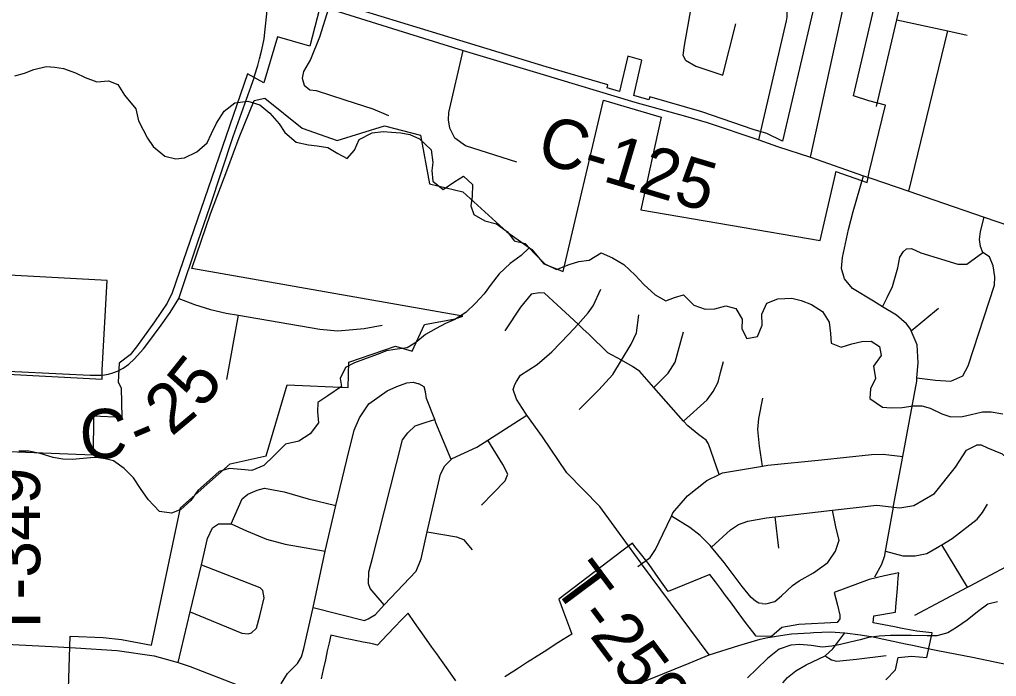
# Model space of a CAD drawing. Extents: x 114604 to 551442, y 316898 to 567001.
# Drawn here: x 179238 to 185178, y 370139 to 374135 of the extents above; entities that cross this region are included whole.
import ezdxf

# ---------------------------------------------------------------- set-up
doc = ezdxf.new("R2010")
doc.units = 0
for name, color, linetype in [('GE_P_Alignment_1000_Cardinal_Points', 7, 'Continuous'), ('GE_P_Alignment_100_Cardinal_Points', 7, 'Continuous'), ('GE_P_Alignment_100_Stations', 7, 'Continuous'), ('GE_P_Alignment_500_Bearings', 7, 'Continuous'), ('PM_P_Cells', 7, 'Continuous'), ('PM_P_CL_Double_Solid', 7, 'Continuous'), ('PM_P_Crosswalk', 7, 'Continuous')]:
    doc.layers.add(name, color=color, linetype=linetype)

msp = doc.modelspace()

# ---------------------------------------------------------------- linework, layer by layer
at = {"layer": 'GE_P_Alignment_1000_Cardinal_Points'}
for p, q in [((184046.5, 373297.2), (184282.2, 374369.4)), ((180499.2, 371944), (180570.4, 372335.7))]:
    msp.add_line(p, q, dxfattribs=at)
for points in [[(181115.8, 374201.6), (181061.3, 374027), (181007, 373892.1), (180965.1, 373818.1), (180956.9, 373777)], [(182261.8, 373267), (181949.2, 373365.4), (181885.1, 373413.6), (181855, 373473.8), (181847, 373524), (181849.1, 373568.2), (181935.4, 373946)], [(180956.9, 373777), (180968.5, 373736), (181002.7, 373707.9), (181042.4, 373702.5), (181215.6, 373647.1), (181385.9, 373591.7), (181482.5, 373549.9)], [(180206, 372437.1), (180302.9, 372401.5), (180399.6, 372370.8), (180495.1, 372349), (180570.4, 372335.7), (181063.7, 372250.3), (181174.1, 372241), (181334.5, 372254.7), (181442.1, 372275.6)], [(182941, 370933), (182765.8, 371172.1), (182565, 371377.5)], [(183431.7, 370270.5), (183020.4, 370824.7), (183018, 370827.9), (182941, 370933)], [(184136.6, 370264.6), (184174.6, 370239.1), (184205.4, 370232.3), (184327.6, 370244.1), (184508.4, 370266.3)]]:
    msp.add_lwpolyline(points, dxfattribs=at)
at = {"layer": 'GE_P_Alignment_100_Cardinal_Points'}
for p, q in [((183514.4, 373795.5), (183594.2, 374107.9)), ((184645.3, 373091.5), (184881.8, 374065.2)), ((184659.9, 372241.9), (184825.8, 372378.2)), ((183853.9, 370918.6), (183833, 371110.2)), ((185002.8, 370682.1), (184846.7, 370940.1)), ((181023.7, 370559), (181335.9, 370479.1))]:
    msp.add_line(p, q, dxfattribs=at)
for points in [[(183286.5, 373886.8), (183274, 373918.7), (183281.2, 373977.1), (183333.2, 374275), (183360.3, 374343.7), (183380.6, 374407)], [(184449.7, 373605.7), (184572.2, 374133.1), (184608.4, 374288.7)], [(183734, 373403.1), (183900.8, 374126.2), (183906.5, 374150.4), (183905.8, 374196.6), (183904.8, 374268.9)], [(184572.2, 374133.1), (184881.8, 374065.2), (185001, 374039.1)], [(183286.5, 373886.8), (183351.2, 373851.5), (183514.4, 373795.5)], [(184439.1, 370744.2), (184480.2, 370822), (184498.9, 370873.9), (184503.7, 370900.6), (184551.6, 371168.8), (184552.9, 371176.3), (184608.4, 371476.8), (184693, 371935.3), (184694.7, 371955.8), (184702.4, 372045.6), (184695.8, 372156.1), (184659.9, 372241.9), (184656.9, 372249), (184631.3, 372283.4), (184569.8, 372336.4), (184485.9, 372387.2), (184430.6, 372420.6), (184303.3, 372498.6), (184253.9, 372557.5), (184236.7, 372619.9), (184241.5, 372686.1), (184277.9, 372858.3), (184307.3, 372966.3), (184369.1, 373184.2)], [(184694.7, 371955.8), (184806.7, 371940.3), (184901.2, 371935.3), (184973.1, 371968.2), (185006.6, 372028.8), (185165.7, 372518.4), (185169.2, 372568.7), (185158.3, 372636.8), (185135.6, 372690.8), (185095.3, 372717.4), (185081.2, 372754.2), (185075.4, 372797.5), (185080.6, 372844.5), (185103.7, 372932.9)], [(184485.9, 372387.2), (184513.7, 372443.1), (184545.1, 372509.7), (184577.9, 372624.5), (184591.3, 372688.9), (184613, 372723.2), (184630.9, 372739.5), (184661, 372741.8), (184717.5, 372716.4), (184943.3, 372646.5), (184997.5, 372647.1), (185095.3, 372717.4)], [(183493.1, 371367.2), (183427, 371553.9), (183412.7, 371575.8), (183368.1, 371607.5), (183301.2, 371662.9), (183274.7, 371692.5), (183095.5, 371896), (183010.1, 371993), (182965.6, 372024.7), (182898.9, 372062.1), (182816, 372107.4), (182702.2, 372218.5), (182663.9, 372254), (182634.3, 372281.4), (182430.1, 372470.6), (182400, 372472.2), (182349.9, 372463.6), (182284.5, 372384.7), (182189.7, 372241.1)], [(182634.3, 372281.4), (182694.7, 372351), (182726.3, 372393.5), (182773.4, 372494.4)], [(182898.9, 372062.1), (182958, 372159.1), (182989.4, 372229.7), (183004.2, 372338.3)], [(182249.7, 371914.5), (182259.5, 371932.6), (182283.2, 371971), (182384.9, 372036.4), (182474.4, 372113.7), (182577.6, 372221.2), (182634.3, 372281.4)], [(183095.5, 371896), (183183, 371982.9), (183224.4, 372049.6), (183243.7, 372118), (183274.6, 372234.8)], [(182641.1, 371762.1), (182760.3, 371881.9), (182845.6, 371975.2), (182898.9, 372062.1)], [(183274.7, 371692.5), (183419.9, 371820.8), (183455.5, 371871.4), (183487, 371928), (183500.3, 371988.3), (183517.7, 372054.8)], [(181472.7, 371875.8), (181532.6, 371902.6), (181592.6, 371925.3), (181630.8, 371927.8), (181665, 371918.1)], [(181862.1, 371457.8), (181770.1, 371682.4), (181763, 371700.7), (181712.2, 371830.3), (181705.7, 371870.4), (181699.4, 371900.4), (181665, 371918.1)], [(182565, 371377.5), (182418, 371597.1), (182323, 371728), (182313.9, 371740.5), (182260.7, 371826.2), (182240, 371884.2), (182249.7, 371914.5)], [(180786.5, 369997.7), (180830.9, 370097.7), (180866.7, 370157.3), (180928.9, 370217.1), (180953.3, 370258.5), (180966.8, 370309.5), (181023.7, 370559), (181096.1, 370900.9), (181162.3, 371178.5), (181228.3, 371455.6), (181272.5, 371636.8), (181305.8, 371711.4), (181361.1, 371796.3), (181472.7, 371875.8)], [(183755.5, 371417.8), (183736.5, 371539.2), (183727.3, 371641.5), (183732.6, 371707.8), (183757.3, 371830.5)], [(181335.9, 370479.1), (181357.9, 370489.4), (181401.8, 370515.9), (181456.2, 370573.8), (181649.9, 370779.6), (181679.2, 370854.2), (181717, 371018.3), (181797.8, 371369.5), (181823.4, 371419.9), (181862.1, 371457.8), (181869.1, 371464.6), (182019, 371532.5), (182086.1, 371575.6), (182323, 371728)], [(181456.2, 370573.8), (181369.8, 370674.2), (181359.5, 370702.2), (181362.6, 370774.5), (181383.8, 370859), (181566.5, 371577.7), (181598.1, 371620.2), (181643.8, 371662.9), (181709.8, 371685.7), (181763, 371700.7)], [(182047.1, 371181.5), (182118.6, 371254.5), (182190, 371329.6), (182207.6, 371369.9), (182176.8, 371427.8), (182086.1, 371575.6)], [(183446.5, 370924.9), (183560.7, 371030.9), (183609.2, 371062.4), (183665.6, 371083.7), (183780.2, 371104.3), (183833, 371110.2), (184180.9, 371149.4), (184450.7, 371179.7), (184538.8, 371170.5), (184551.6, 371168.8), (184590.9, 371163.8), (184675.2, 371178.7), (184800.5, 371251.3), (184928.8, 371412.2), (184996.3, 371515.7), (185056.9, 371545)], [(185572, 370148.7), (185610.4, 370332.9), (185620.8, 370414.5), (185613.5, 370451.2), (185552.8, 370671.2), (185487.7, 370938.7), (185486.2, 370945.1), (185483.1, 371019.4), (185482.2, 371103.7), (185482.9, 371155.9), (185461.7, 371224.5), (185420.5, 371293.3), (185349.3, 371372.5), (185277.9, 371433.7), (185214.5, 371490.7), (185124.8, 371528.1), (185086.9, 371544.6), (185056.9, 371545)], [(182996.9, 370807.9), (183020.4, 370824.7), (183073.4, 370862.8), (183104.1, 370910.6), (183149.4, 371004.3), (183201.5, 371113.7), (183211.2, 371133.9), (183298.7, 371237.2), (183416.2, 371330), (183493.1, 371367.2), (183513, 371376.9), (183755.5, 371417.8), (183788.3, 371423.4), (184113.5, 371457.2), (184418.6, 371489.3), (184488.8, 371490.3), (184608.4, 371476.8)], [(180525.6, 371066.5), (180592.2, 371219.8), (180626, 371248.2), (180682, 371271), (180728.1, 371283.5), (180846.9, 371260.7), (180993.9, 371220.1), (181162.3, 371178.5)], [(183753.4, 370582.7), (183775.4, 370580.4), (183829.7, 370593.8), (183870.3, 370629.4), (183937.2, 370692.7), (183977.7, 370720.3), (184066.6, 370769.3), (184153.6, 370832.3), (184198.5, 370900), (184221.5, 370968), (184204.3, 371038.4), (184180.9, 371149.4)], [(184503.7, 370900.6), (184609.2, 370872.4), (184683.3, 370871.5), (184755.7, 370886.6), (184832.4, 370931.7), (184846.7, 370940.1), (184909.2, 370976.9), (185061.1, 371095.3), (185093.7, 371137), (185124.4, 371186.8)], [(183753.4, 370582.7), (183733.4, 370585), (183713.5, 370597.3), (183685.7, 370619.8), (183632.5, 370686.7), (183522.1, 370832.7), (183446.5, 370924.9), (183437.2, 370936.2), (183375.8, 370995.3), (183314.3, 371044.2), (183201.5, 371113.7)], [(180203.2, 370224), (180275.9, 370530.8), (180343.7, 370817.2), (180382, 370978.6), (180411.4, 371043.1), (180447.3, 371067.6), (180479.4, 371068), (180525.6, 371066.5)], [(180525.6, 371066.5), (180618.5, 371025.3), (180739.6, 370974.5), (180852.5, 370943.6), (181096.1, 370900.9)], [(181717, 371018.3), (181894.6, 370987.1), (181920.8, 370977.3), (181937, 370971.5), (181989.9, 370909.8)], [(184682.7, 370512.1), (185002.8, 370682.1), (185014.4, 370688.2), (185365, 370874.4), (185487.7, 370938.7), (185492.1, 370941), (185550.5, 370960.3), (185743.7, 371013.9)], [(180343.7, 370817.2), (180698.8, 370678.9), (180717.1, 370661)], [(180647.7, 370403.3), (180679.5, 370431.8), (180698.7, 370508.2), (180725.6, 370617), (180717.1, 370661)], [(180275.9, 370530.8), (180589.5, 370402.7), (180627.7, 370397.1), (180647.7, 370403.3)]]:
    msp.add_lwpolyline(points, dxfattribs=at)
at = {"layer": 'GE_P_Alignment_100_Stations'}
for points in [[(184112.8, 374402.9), (183877, 373395.6), (183782.2, 373440.9), (183699.6, 373466.6), (183385.9, 373573.2), (183069.9, 373664.2), (183064.6, 373645.2), (182973.9, 373671.8), (183022.6, 373888.4), (182936.3, 373910.9), (182886.5, 373697.4), (182811.5, 373719.4), (182815.6, 373738), (182440.6, 373847), (181915.2, 374006.9), (181077.5, 374264.2), (181002.9, 373972.1), (180806.7, 374030), (180722.7, 373750.5), (180624.8, 373805.1), (180165.4, 372471.3), (180135.4, 372408.9), (180058, 372295.2), (179949.4, 372143.5), (179910, 372095.5), (179843.2, 372043.8), (179838, 371928.8), (179856, 371894.9), (179859.8, 371713.7), (179687.1, 371722), (179685.7, 371485.4), (179122.1, 371506.1)], [(179526.9, 369810.4), (179545, 370383.7), (179747.6, 370375.2), (179857.1, 370364.1), (180040.6, 370328.9), (180216.1, 371165.3), (180519.4, 371431.8), (180738.3, 371481), (180864.5, 371911.6), (181236.9, 371895.8), (181241, 372050.9), (181524.1, 372147.4), (181625.6, 372117.7), (181700.7, 372278.8), (181887.8, 372313.8), (181934.1, 372329.3), (180285.1, 372620.5), (180399.6, 372952), (180505.4, 373231), (180572.7, 373416.7), (180665.6, 373642.1), (180729.9, 373656.4), (180956.7, 373472.8), (181170, 373399), (181457, 373488.3), (181676.7, 373431.1), (181730.8, 373135.6), (181933.4, 373087.4), (182200.5, 372843.3), (182353.8, 372734.8), (182427, 372649.2), (182542.6, 372601.2), (182789.3, 373644.2), (183139.2, 373541.6), (183016.8, 372976.6), (184106.2, 372790.7), (184199, 373193.9), (184202.3, 373210.8), (184392.2, 373143.7), (184404.7, 373207), (184502.9, 373613.3), (184403.1, 373640.8), (184309.4, 373670.1), (184461.6, 374323.3)], [(178858.7, 371994.3), (179740.4, 371947.5), (179741.1, 372003.8), (179771.4, 372547.3), (179022.8, 372587.4)], [(184504.6, 370117.2), (184564, 370179.1), (184580.7, 370253.2), (184660.9, 370261.9), (184755, 370253.1), (184787, 370403.4), (184767.5, 370405.7), (184693.7, 370414.5), (184604.9, 370431.2), (184557.4, 370440.1), (184428.8, 370464.3), (184432.4, 370506.5), (184564.6, 370529.2), (184567.1, 370561.3), (184576.2, 370674.6), (184581.4, 370738.6), (184583.7, 370768.2), (184497, 370750.3), (184403.8, 370728.2), (184190.5, 370649.1), (184212.3, 370572), (184226.5, 370512.5), (184225.9, 370490.1), (184210.3, 370467.7), (183975.7, 370454.3), (183872.6, 370437.3), (183810.1, 370382.1), (183716.1, 370383.3), (183696.3, 370410.2), (183653.2, 370467.9), (183597.3, 370542.7), (183560.1, 370592.3), (183530.7, 370631.6), (183499.6, 370673.2), (183469.6, 370713.3), (183435.7, 370758.6), (183182.1, 370655.5), (183122, 370741.5), (183065.7, 370819.8), (183020.9, 370876.5), (182980.1, 370929.8), (182965.4, 370949.5), (182908.3, 370906.8), (182517.1, 370608.8), (182546.4, 370530.9), (182552.5, 370514.7), (182582.9, 370433.9), (182596.8, 370396.9), (182544.3, 370363.5), (182511.8, 370342.8), (182470.9, 370316.7), (182443.6, 370299.3), (182411.5, 370278.8), (182369.2, 370251.9), (182358.1, 370244.8), (182327, 370225), (182284.8, 370198.1), (182272.3, 370190.1), (182242.6, 370171.2), (182188.4, 370136.6)], [(181891.3, 370111.4), (181843.4, 370179.2), (181803.4, 370236), (181774.5, 370276.9), (181745.7, 370317.8), (181698.9, 370384.1), (181640.2, 370467.3), (181600.2, 370524), (181590.6, 370514.1), (181556.4, 370478.3), (181522.7, 370443.1), (181473.1, 370391.3), (181414, 370329.6), (181392, 370334.5), (181363.7, 370340.2), (181327.2, 370347.6), (181298.6, 370353.6), (181240.1, 370365.8), (181228.8, 370368.2), (181190.9, 370376.1), (181130.9, 370390), (181120.6, 370343.4), (181109.6, 370294.3), (181097.7, 370240.5), (181084.7, 370182), (181071.7, 370123.3)]]:
    msp.add_lwpolyline(points, dxfattribs=at)
at = {"layer": 'GE_P_Alignment_500_Bearings'}
for points in [[(180697.7, 373895), (180712.1, 373950.8), (180725.7, 374017.2), (180732.4, 374075.6), (180741.9, 374168.7), (180746.9, 374232.1), (180750.5, 374313.6)], [(181063.6, 374217.6), (181115.8, 374201.6), (181602.2, 374050.4), (181935.4, 373946), (182400.7, 373805.4), (182980.1, 373632.9), (183287.5, 373547.2), (183420, 373507.6), (183734, 373403.1), (183847.8, 373363), (184046.5, 373297.2), (184369.1, 373184.2), (184415.1, 373168.8)], [(180667.7, 373791.4), (180687.3, 373854.3), (180697.7, 373895)], [(180325, 372789), (180396.3, 373000.2), (180537.9, 373423.3), (180618.2, 373650.8), (180664.5, 373780.9), (180667.7, 373791.4)], [(184415.1, 373168.8), (184645.3, 373091.5), (184798.1, 373038.7)], [(184798.1, 373038.7), (185103.7, 372932.9), (186033.6, 372613.9), (186286.1, 372542.5), (186482.8, 372492.3), (186660.8, 372448.8)], [(179834.4, 371995.7), (179868.1, 372013.5), (179903, 372038.2), (179935.2, 372067.9), (179991.4, 372132.2), (180017.5, 372166.2), (180099.4, 372274.6), (180154.8, 372351.8), (180206, 372437.1), (180325, 372789)], [(178523.2, 372026.4), (178575.5, 372024), (178836.6, 372012.1), (179498.5, 371979.4), (179667.2, 371971.3), (179705.8, 371970.8), (179733.1, 371972.1)], [(179733.1, 371972.1), (179755, 371973.2), (179779.5, 371976.8), (179805.6, 371984.8), (179834.4, 371995.7)], [(180989.3, 369927.2), (181035, 369911.3), (181193.5, 369868), (181365, 369828.5), (181631.3, 369778.6), (181804.6, 369755.5), (181939.3, 369752), (182212.3, 369792.5), (182299.6, 369822.9), (182614.9, 369944.5), (183064.9, 370120.7), (183308.8, 370219.9), (183431.7, 370270.5), (183612.2, 370327.5), (183741.2, 370366.2), (183787.4, 370374.9)], [(183787.4, 370374.9), (183828.5, 370382.7), (183838.9, 370384.2)], [(183838.9, 370384.2), (183931.8, 370397.4), (184044.5, 370404.9)], [(183878.8, 370100.6), (183906.9, 370131.8), (183958.3, 370173.9), (184020.7, 370210.1), (184136.6, 370264.6), (184184, 370306.7), (184256.9, 370403.7)], [(184044.5, 370404.9), (184065, 370406.3), (184167.3, 370410), (184256.9, 370403.7), (184351.4, 370392.4), (184413.9, 370381.9)], [(184413.9, 370381.9), (184419.1, 370381), (184624.2, 370336.7), (184678.4, 370326.1)], [(177974.2, 370214.5), (178176, 370285.4), (178491.2, 370348.7), (178754.1, 370353.2), (178840.2, 370350.6), (179472.4, 370318)], [(179472.4, 370318), (179577.8, 370312.5), (179831.3, 370296), (180056.8, 370264.1), (180203.2, 370224), (180275.5, 370199.7), (180520.2, 370104.7), (180786.5, 369997.7), (180989.3, 369927.2)], [(184678.4, 370326.1), (184721.8, 370317.6), (184732.4, 370315.3)], [(184732.4, 370315.3), (184822.3, 370296.4), (185033.4, 370255.2), (185207.6, 370219.7), (185572, 370148.7), (185621.8, 370139)]]:
    msp.add_lwpolyline(points, dxfattribs=at)
at = {"layer": 'PM_P_Cells'}
for points in [[(179209.6, 373792.9), (179267.7, 373808.6), (179325.9, 373830.3), (179400, 373847.9), (179452, 373845.5), (179506, 373837.2), (179577.9, 373810.6), (179637.7, 373782.2), (179707.6, 373755.7), (179779.6, 373761.2), (179835.5, 373738.8), (179877.1, 373674.4), (179944.6, 373591.8), (179962.2, 373517.5), (179989.8, 373463.2), (180015.5, 373412.9), (180051.2, 373362.5), (180120.9, 373304), (180188.8, 373287.5), (180240.9, 373293.2), (180317.1, 373330.8), (180379.5, 373384.5), (180405.9, 373440.5), (180436.3, 373504.5), (180482.8, 373576.4), (180547.2, 373628.1), (180625.3, 373637.6), (180699.2, 373615.1), (180760.9, 373564.6), (180816.5, 373500.1), (180850.2, 373447.7), (180919.8, 373389.1), (180995.8, 373372.6), (181047.8, 373366.3), (181111.7, 373355.9), (181173.5, 373319.4), (181229.3, 373289), (181275.7, 373340.8), (181304.1, 373404.8), (181382.4, 373444.4), (181448.5, 373454), (181500.5, 373449.6), (181556.5, 373445.3), (181610.5, 373434.9), (181670.3, 373408.5), (181741.9, 373341.9), (181751.5, 373265.6), (181745.1, 373215.5), (181750.7, 373151.3), (181814.4, 373100.8), (181884.8, 373148.5), (181937, 373182.2), (181992.7, 373131.8), (181990.2, 373057.6), (181981.9, 373001.5), (181999.6, 372949.3), (182067.3, 372910.7), (182137.3, 372892.3), (182205, 372843.7), (182246.6, 372789.3), (182312.6, 372772.9), (182370.2, 372712.3), (182431.8, 372647.8)], [(182337.5, 372746.7), (182288.1, 372698.8), (182221.7, 372651.1), (182155.3, 372587.4), (182104.9, 372525.6), (182062.5, 372465.7), (182010.1, 372409.9), (181951.7, 372352.1), (181885.4, 372310.4), (181827.2, 372284.7), (181771, 372255), (181706.7, 372219.3), (181648.4, 372169.6), (181594.1, 372137.8), (181520, 372128.3), (181470, 372118.6), (181411.8, 372096.9), (181329.5, 372067.3), (181275.4, 372045.6), (181219.2, 372017.9), (181186.7, 371951.9), (181196.4, 371901.8), (181112, 371846.2), (181051.7, 371804.4), (181049.4, 371748.3), (181054.9, 371682.1), (181004.5, 371614.3), (180936.2, 371570.6), (180856, 371551.1), (180783.5, 371481.4), (180723.1, 371421.6), (180650.9, 371392), (180584.9, 371398.4), (180512.9, 371402.9), (180452.7, 371385.2), (180392.4, 371333.5), (180321.9, 371269.7), (180279.5, 371209.9), (180219.1, 371154.1), (180163, 371132.4), (180089, 371142.9), (180019.4, 371215.5), (179973.8, 371282), (179930.2, 371346.4), (179874.5, 371402.9), (179808.8, 371449.4), (179742.9, 371465.9), (179690.9, 371470.2), (179624.8, 371464.6), (179560.8, 371459), (179500.7, 371459.4), (179442.8, 371469.8), (179362.9, 371494.3), (179294.9, 371508.8), (179232.9, 371509.2)], [(182431.8, 372647.8), (182503.6, 372613.3), (182579.9, 372644.9), (182638, 372662.5), (182702.1, 372670.2), (182774.5, 372715.8), (182844.3, 372685.3), (182912.1, 372644.8), (182981.7, 372580.2), (183033.3, 372523.7), (183103, 372459.1), (183168.8, 372422.6), (183220.9, 372444.3), (183275.1, 372460), (183338.7, 372397.5), (183406.6, 372373), (183466.6, 372374.6), (183532.8, 372392.2), (183592.7, 372377.8), (183632.3, 372311.4), (183629.9, 372253.3), (183659.6, 372195), (183725.7, 372206.6), (183754.1, 372274.6), (183752.5, 372342.7), (183781, 372408.7), (183849.2, 372436.3), (183933.3, 372439.8), (183991.2, 372425.4), (184053.1, 372401), (184120.8, 372358.4), (184160.4, 372294), (184170, 372223.8), (184173.6, 372165.6), (184233.5, 372141.2), (184299.7, 372162.8), (184359.8, 372176.5), (184415.8, 372178.1), (184467.6, 372145.7), (184477.3, 372091.5), (184430.9, 372025.7), (184442.4, 371951.4), (184412, 371887.5), (184407.6, 371829.3), (184485.3, 371776.7), (184537.3, 371772.4), (184605.3, 371774), (184671.4, 371785.6), (184723.5, 371785.3), (184775.4, 371770.9), (184845.2, 371736.4), (184901.1, 371718), (184971.2, 371719.5), (185025.3, 371731.2), (185093.4, 371748.8), (185145.4, 371748.5), (185217.4, 371736)], [(185184, 370593.5), (185125.9, 370577.8), (185063.6, 370532.1), (184999.2, 370480.4), (184934.9, 370436.7), (184882.7, 370405), (184816.5, 370385.3), (184756.5, 370385.7), (184660.5, 370388.3), (184594.4, 370388.8), (184534.4, 370387.1), (184464.3, 370383.6), (184400.3, 370375.9), (184350.1, 370362.2), (184288, 370346.6), (184229.9, 370332.9), (184177.8, 370323.2), (184117.7, 370317.6), (184051.8, 370328), (183981.8, 370332.5), (183927.7, 370328.8), (183857.5, 370305.2), (183785.1, 370247.5), (183718.7, 370183.8), (183664.3, 370130)]]:
    msp.add_lwpolyline(points, dxfattribs=at)

# ---------------------------------------------------------------- texts
at = {"layer": 'PM_P_CL_Double_Solid'}
for s, height, rotation, p in [('C-125', 300.02, 343.35001, (182370.7, 373275.2)), ('5', 300, 51.28883, (180347.5, 371758.4)), ('2', 300, 39.94357, (180161.6, 371594.4)), ('C', 300, 2.64781, (179609.7, 371459.3)), ('-', 300, 22.97948, (179966.8, 371496.3))]:
    msp.add_text(s, height=height, rotation=rotation, dxfattribs=at).set_placement(p)
at = {"layer": 'PM_P_Crosswalk'}
for s, rotation, p in [('T-349', 90.13211, (179365, 370361)), ('T-259', 306.72662, (182473.3, 370691.5))]:
    msp.add_text(s, height=300.02, rotation=rotation, dxfattribs=at).set_placement(p)

doc.saveas('drawing.dxf')
